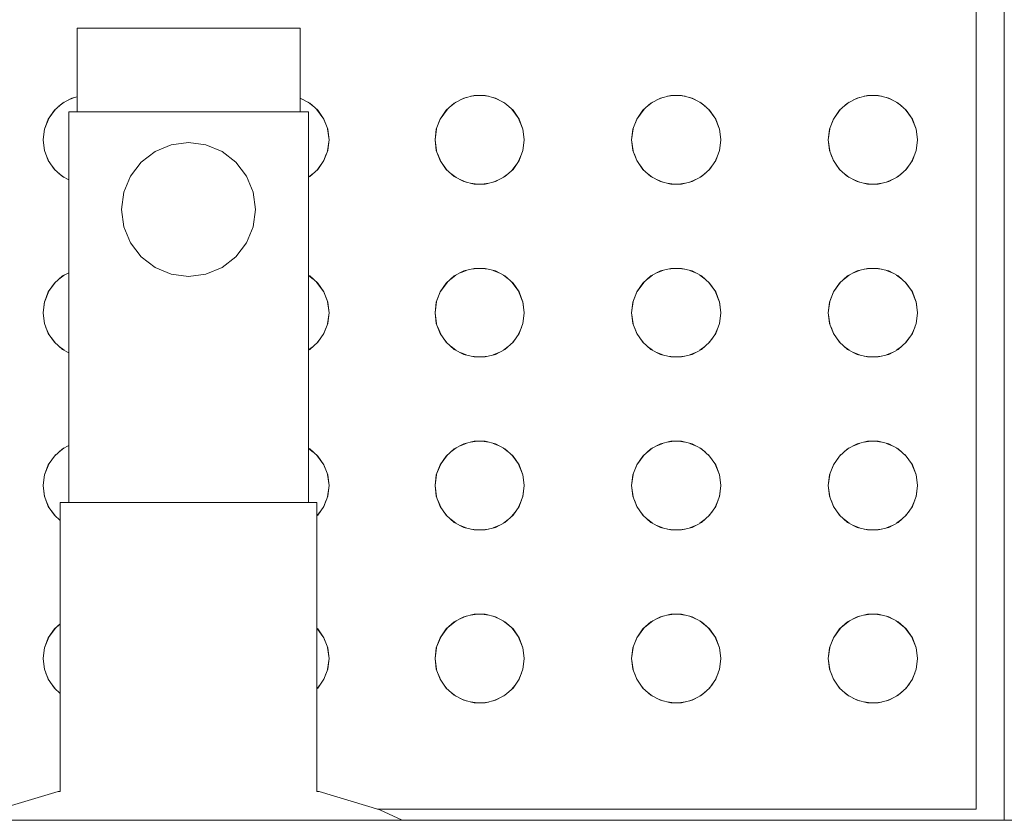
# Model space of a CAD drawing. Header units: millimetres. Extents: x 321 to 585, y -277 to 9.
# Tile 528 of 656: x 343.575 to 343.928, y -134.146 to -133.859. Entities that reach past the tile are written whole.
import ezdxf

# ---------------------------------------------------------------- set-up
doc = ezdxf.new("R2010")
doc.units = ezdxf.units.MM
doc.header["$MEASUREMENT"] = 0
doc.layers.add('IFC-Elemento construtivo genérico-Contorno', color=253, linetype='Continuous', lineweight=5)

msp = doc.modelspace()

# ---------------------------------------------------------------- linework, layer by layer
at = {"layer": 'IFC-Elemento construtivo genérico-Contorno', "lineweight": 5}
for p, q in [((343.92804, -134.14556), (343.92804, -133.65156)), ((343.91804, -134.14156), (343.91804, -133.66156)), ((343.59566, -133.86156), (343.59703, -133.86156)), ((343.59566, -133.89156), (343.59566, -133.86156)), ((343.59703, -133.86156), (343.60102, -133.86156)), ((343.60102, -133.86156), (343.60738, -133.86156)), ((343.60738, -133.86156), (343.61566, -133.86156)), ((343.61566, -133.86156), (343.62531, -133.86156)), ((343.62531, -133.86156), (343.63566, -133.86156)), ((343.63566, -133.86156), (343.64602, -133.86156)), ((343.64602, -133.86156), (343.65566, -133.86156)), ((343.65566, -133.86156), (343.66395, -133.86156)), ((343.66395, -133.86156), (343.67031, -133.86156)), ((343.67031, -133.86156), (343.6743, -133.86156)), ((343.6743, -133.86156), (343.67566, -133.86156)), ((343.67566, -133.89156), (343.67566, -133.86156)), ((343.59042, -133.8884), (343.59384, -133.8866)), ((343.59257, -133.88726), (343.5947, -133.88638)), ((343.59384, -133.8866), (343.59566, -133.88615)), ((343.67566, -133.88659), (343.67909, -133.8884)), ((343.67566, -133.88674), (343.67694, -133.88726)), ((343.73092, -133.8884), (343.73433, -133.8866)), ((343.73306, -133.88726), (343.73519, -133.88638)), ((343.73433, -133.8866), (343.73808, -133.88568)), ((343.73686, -133.88598), (343.73912, -133.88568)), ((343.73808, -133.88568), (343.74193, -133.88568)), ((343.74089, -133.88568), (343.74315, -133.88597)), ((343.74193, -133.88568), (343.74568, -133.8866)), ((343.74482, -133.88639), (343.74694, -133.88726)), ((343.74568, -133.8866), (343.74909, -133.8884)), ((343.80141, -133.8884), (343.80482, -133.8866)), ((343.80356, -133.88726), (343.80569, -133.88638)), ((343.80482, -133.8866), (343.80857, -133.88568)), ((343.80735, -133.88598), (343.80961, -133.88568)), ((343.80857, -133.88568), (343.81243, -133.88568)), ((343.81138, -133.88568), (343.81364, -133.88598)), ((343.81243, -133.88568), (343.81617, -133.8866)), ((343.81531, -133.88638), (343.81744, -133.88726)), ((343.81617, -133.8866), (343.81959, -133.8884)), ((343.8719, -133.8884), (343.87532, -133.8866)), ((343.87405, -133.88726), (343.87618, -133.88638)), ((343.87532, -133.8866), (343.87906, -133.88568)), ((343.87784, -133.88598), (343.8801, -133.88568)), ((343.87906, -133.88568), (343.88292, -133.88568)), ((343.88188, -133.88568), (343.88413, -133.88597)), ((343.88292, -133.88568), (343.88666, -133.8866)), ((343.88581, -133.88639), (343.88793, -133.88726)), ((343.88666, -133.8866), (343.89008, -133.8884)), ((343.58754, -133.89095), (343.59042, -133.8884)), ((343.58919, -133.88949), (343.59102, -133.88808)), ((343.6785, -133.88808), (343.68033, -133.88949)), ((343.67909, -133.8884), (343.68198, -133.89095)), ((343.72803, -133.89095), (343.73092, -133.8884)), ((343.72969, -133.88948), (343.73151, -133.88808)), ((343.7485, -133.88808), (343.75033, -133.88949)), ((343.74909, -133.8884), (343.75198, -133.89095)), ((343.79852, -133.89095), (343.80141, -133.8884)), ((343.80017, -133.88949), (343.802, -133.88808)), ((343.81899, -133.88808), (343.82082, -133.88949)), ((343.81959, -133.8884), (343.82247, -133.89095)), ((343.86901, -133.89095), (343.8719, -133.8884)), ((343.87067, -133.88948), (343.8725, -133.88808)), ((343.88949, -133.88808), (343.89132, -133.88949)), ((343.89008, -133.8884), (343.89297, -133.89095)), ((343.58398, -133.89773), (343.58553, -133.89388)), ((343.58535, -133.89413), (343.58796, -133.89058)), ((343.58535, -133.89413), (343.58754, -133.89095)), ((343.59266, -133.89156), (343.59413, -133.89156)), ((343.59266, -134.03156), (343.59266, -133.89156)), ((343.59413, -133.89156), (343.59842, -133.89156)), ((343.59703, -133.89156), (343.60102, -133.89156)), ((343.59842, -133.89156), (343.60526, -133.89156)), ((343.60102, -133.89156), (343.60738, -133.89156)), ((343.60526, -133.89156), (343.61416, -133.89156)), ((343.60738, -133.89156), (343.61566, -133.89156)), ((343.61416, -133.89156), (343.62453, -133.89156)), ((343.61566, -133.89156), (343.62531, -133.89156)), ((343.62453, -133.89156), (343.63566, -133.89156)), ((343.63566, -133.89156), (343.64679, -133.89156)), ((343.64602, -133.89156), (343.65566, -133.89156)), ((343.64679, -133.89156), (343.65716, -133.89156)), ((343.65566, -133.89156), (343.66395, -133.89156)), ((343.65716, -133.89156), (343.66607, -133.89156)), ((343.66395, -133.89156), (343.67031, -133.89156)), ((343.66607, -133.89156), (343.6729, -133.89156)), ((343.67031, -133.89156), (343.6743, -133.89156)), ((343.6729, -133.89156), (343.6772, -133.89156)), ((343.6772, -133.89156), (343.67866, -133.89156)), ((343.67866, -134.03156), (343.67866, -133.89156)), ((343.68156, -133.89058), (343.68417, -133.89413)), ((343.68198, -133.89095), (343.68417, -133.89413)), ((343.68399, -133.89388), (343.68554, -133.89773)), ((343.72447, -133.89773), (343.72602, -133.89387)), ((343.72584, -133.89413), (343.72845, -133.89058)), ((343.72584, -133.89413), (343.72803, -133.89095)), ((343.75156, -133.89058), (343.75417, -133.89413)), ((343.75198, -133.89095), (343.75417, -133.89413)), ((343.75399, -133.89388), (343.75554, -133.89773)), ((343.79496, -133.89773), (343.79651, -133.89388)), ((343.79633, -133.89413), (343.79894, -133.89058)), ((343.79633, -133.89413), (343.79852, -133.89095)), ((343.82206, -133.89058), (343.82467, -133.89413)), ((343.82247, -133.89095), (343.82467, -133.89413)), ((343.82448, -133.89387), (343.82603, -133.89773)), ((343.86545, -133.89773), (343.86701, -133.89387)), ((343.86682, -133.89413), (343.86943, -133.89058)), ((343.86682, -133.89413), (343.86901, -133.89095)), ((343.89255, -133.89058), (343.89516, -133.89413)), ((343.89297, -133.89095), (343.89516, -133.89413)), ((343.89498, -133.89388), (343.89653, -133.89773)), ((343.58398, -133.89773), (343.58535, -133.89413)), ((343.68417, -133.89413), (343.68554, -133.89773)), ((343.72447, -133.89773), (343.72584, -133.89413)), ((343.75417, -133.89413), (343.75554, -133.89773)), ((343.79496, -133.89773), (343.79633, -133.89413)), ((343.82467, -133.89413), (343.82603, -133.89773)), ((343.86545, -133.89773), (343.86682, -133.89413)), ((343.89516, -133.89413), (343.89653, -133.89773)), ((343.58351, -133.90156), (343.58404, -133.89758)), ((343.58351, -133.90156), (343.58398, -133.89773)), ((343.68548, -133.89758), (343.68601, -133.90156)), ((343.68554, -133.89773), (343.68601, -133.90156)), ((343.72401, -133.90156), (343.72453, -133.89758)), ((343.72401, -133.90156), (343.72447, -133.89773)), ((343.75548, -133.89758), (343.75601, -133.90156)), ((343.75554, -133.89773), (343.75601, -133.90156)), ((343.7945, -133.90156), (343.79502, -133.89758)), ((343.7945, -133.90156), (343.79496, -133.89773)), ((343.82597, -133.89758), (343.8265, -133.90156)), ((343.82603, -133.89773), (343.8265, -133.90156)), ((343.86499, -133.90156), (343.86551, -133.89758)), ((343.86499, -133.90156), (343.86545, -133.89773)), ((343.89647, -133.89758), (343.89699, -133.90156)), ((343.89653, -133.89773), (343.89699, -133.90156)), ((343.58351, -133.90156), (343.58404, -133.90554)), ((343.58351, -133.90156), (343.58398, -133.90539)), ((343.62366, -133.90578), (343.62945, -133.90338)), ((343.62945, -133.90338), (343.63566, -133.90257)), ((343.63566, -133.90257), (343.64188, -133.90338)), ((343.64188, -133.90338), (343.64766, -133.90578)), ((343.68548, -133.90554), (343.68601, -133.90156)), ((343.68554, -133.90539), (343.68601, -133.90156)), ((343.72401, -133.90156), (343.72453, -133.90554)), ((343.72401, -133.90156), (343.72447, -133.90539)), ((343.75548, -133.90554), (343.75601, -133.90156)), ((343.75554, -133.90539), (343.75601, -133.90156)), ((343.7945, -133.90156), (343.79502, -133.90554)), ((343.7945, -133.90156), (343.79496, -133.90539)), ((343.82597, -133.90554), (343.8265, -133.90156)), ((343.82603, -133.90539), (343.8265, -133.90156)), ((343.86499, -133.90156), (343.86552, -133.90554)), ((343.86499, -133.90156), (343.86545, -133.90539)), ((343.89647, -133.90554), (343.89699, -133.90156)), ((343.89653, -133.90539), (343.89699, -133.90156)), ((343.58398, -133.90539), (343.58535, -133.909)), ((343.5845, -133.90676), (343.58555, -133.90929)), ((343.61869, -133.90959), (343.62366, -133.90578)), ((343.64766, -133.90578), (343.65263, -133.90959)), ((343.68397, -133.90928), (343.68502, -133.90676)), ((343.68417, -133.909), (343.68554, -133.90539)), ((343.72447, -133.90539), (343.72584, -133.909)), ((343.72498, -133.90674), (343.72604, -133.90929)), ((343.75397, -133.90928), (343.75502, -133.90676)), ((343.75417, -133.909), (343.75554, -133.90539)), ((343.79496, -133.90539), (343.79633, -133.909)), ((343.79548, -133.90676), (343.79653, -133.90929)), ((343.82446, -133.90929), (343.82552, -133.90674)), ((343.82467, -133.909), (343.82603, -133.90539)), ((343.86545, -133.90539), (343.86682, -133.909)), ((343.86597, -133.90674), (343.86703, -133.90929)), ((343.89496, -133.90928), (343.896, -133.90676)), ((343.89516, -133.909), (343.89653, -133.90539)), ((343.58535, -133.909), (343.58754, -133.91217)), ((343.5864, -133.91053), (343.58793, -133.91252)), ((343.61488, -133.91456), (343.61869, -133.90959)), ((343.65263, -133.90959), (343.65645, -133.91456)), ((343.68159, -133.91252), (343.68312, -133.91053)), ((343.68198, -133.91217), (343.68417, -133.909)), ((343.72584, -133.909), (343.72803, -133.91217)), ((343.72689, -133.91052), (343.72841, -133.91252)), ((343.75159, -133.91252), (343.75312, -133.91053)), ((343.75198, -133.91217), (343.75417, -133.909)), ((343.79633, -133.909), (343.79852, -133.91217)), ((343.79739, -133.91053), (343.79891, -133.91252)), ((343.82209, -133.91252), (343.82362, -133.91052)), ((343.82247, -133.91217), (343.82467, -133.909)), ((343.86682, -133.909), (343.86901, -133.91217)), ((343.86787, -133.91052), (343.8694, -133.91252)), ((343.89258, -133.91252), (343.8941, -133.91053)), ((343.89297, -133.91217), (343.89516, -133.909)), ((343.58754, -133.91217), (343.59042, -133.91473)), ((343.58916, -133.91361), (343.59105, -133.91506)), ((343.59042, -133.91473), (343.59266, -133.91591)), ((343.61248, -133.92035), (343.61488, -133.91456)), ((343.65645, -133.91456), (343.65885, -133.92035)), ((343.67866, -133.91491), (343.68036, -133.91361)), ((343.67866, -133.91496), (343.67909, -133.91473)), ((343.67909, -133.91473), (343.68198, -133.91217)), ((343.72803, -133.91217), (343.73092, -133.91473)), ((343.72967, -133.91362), (343.73154, -133.91506)), ((343.73092, -133.91473), (343.73433, -133.91652)), ((343.74568, -133.91652), (343.74909, -133.91473)), ((343.74847, -133.91506), (343.75036, -133.91361)), ((343.74909, -133.91473), (343.75198, -133.91217)), ((343.79852, -133.91217), (343.80141, -133.91473)), ((343.80015, -133.91361), (343.80203, -133.91506)), ((343.80141, -133.91473), (343.80482, -133.91652)), ((343.81617, -133.91652), (343.81959, -133.91473)), ((343.81897, -133.91506), (343.82084, -133.91362)), ((343.81959, -133.91473), (343.82247, -133.91217)), ((343.86901, -133.91217), (343.8719, -133.91473)), ((343.87065, -133.91362), (343.87252, -133.91506)), ((343.8719, -133.91473), (343.87532, -133.91652)), ((343.88666, -133.91652), (343.89008, -133.91473)), ((343.88946, -133.91506), (343.89134, -133.91361)), ((343.89008, -133.91473), (343.89297, -133.91217)), ((343.59257, -133.91586), (343.59266, -133.9159)), ((343.73305, -133.91585), (343.73516, -133.91673)), ((343.73433, -133.91652), (343.73808, -133.91745)), ((343.73689, -133.91716), (343.73912, -133.91745)), ((343.73808, -133.91745), (343.74193, -133.91745)), ((343.74089, -133.91745), (343.74312, -133.91716)), ((343.74193, -133.91745), (343.74568, -133.91652)), ((343.74486, -133.91673), (343.74695, -133.91586)), ((343.80355, -133.91586), (343.80565, -133.91673)), ((343.80482, -133.91652), (343.80857, -133.91745)), ((343.80738, -133.91716), (343.80961, -133.91745)), ((343.80857, -133.91745), (343.81243, -133.91745)), ((343.81138, -133.91745), (343.81362, -133.91716)), ((343.81243, -133.91745), (343.81617, -133.91652)), ((343.81535, -133.91673), (343.81745, -133.91586)), ((343.87404, -133.91585), (343.87614, -133.91673)), ((343.87532, -133.91652), (343.87906, -133.91745)), ((343.87787, -133.91716), (343.8801, -133.91745)), ((343.87906, -133.91745), (343.88292, -133.91745)), ((343.88188, -133.91745), (343.8841, -133.91716)), ((343.88292, -133.91745), (343.88666, -133.91652)), ((343.88584, -133.91673), (343.88793, -133.91586)), ((343.61166, -133.92656), (343.61248, -133.92035)), ((343.65885, -133.92035), (343.65966, -133.92656)), ((343.61166, -133.92656), (343.61248, -133.93277)), ((343.65885, -133.93277), (343.65966, -133.92656)), ((343.61248, -133.93277), (343.61488, -133.93856)), ((343.65645, -133.93856), (343.65885, -133.93277)), ((343.61488, -133.93856), (343.61869, -133.94353)), ((343.65263, -133.94353), (343.65645, -133.93856)), ((343.61869, -133.94353), (343.62366, -133.94735)), ((343.64766, -133.94735), (343.65263, -133.94353)), ((343.58919, -133.95149), (343.59102, -133.95008)), ((343.59042, -133.9504), (343.59266, -133.94922)), ((343.5926, -133.94925), (343.59266, -133.94923)), ((343.62366, -133.94735), (343.62945, -133.94974)), ((343.62945, -133.94974), (343.63566, -133.95056)), ((343.63566, -133.95056), (343.64188, -133.94974)), ((343.64188, -133.94974), (343.64766, -133.94735)), ((343.67866, -133.95017), (343.67909, -133.9504)), ((343.67866, -133.95021), (343.68033, -133.95149)), ((343.72969, -133.95148), (343.73151, -133.95008)), ((343.73092, -133.9504), (343.73433, -133.9486)), ((343.73309, -133.94925), (343.73515, -133.94841)), ((343.73433, -133.9486), (343.73808, -133.94768)), ((343.73692, -133.94797), (343.7391, -133.94768)), ((343.73808, -133.94768), (343.74193, -133.94768)), ((343.74091, -133.94768), (343.74308, -133.94797)), ((343.74193, -133.94768), (343.74568, -133.9486)), ((343.74487, -133.94841), (343.74692, -133.94925)), ((343.74568, -133.9486), (343.74909, -133.9504)), ((343.7485, -133.95008), (343.75033, -133.95149)), ((343.80017, -133.95149), (343.802, -133.95008)), ((343.80141, -133.9504), (343.80482, -133.9486)), ((343.80358, -133.94925), (343.80564, -133.94841)), ((343.80482, -133.9486), (343.80857, -133.94768)), ((343.80742, -133.94797), (343.80959, -133.94768)), ((343.80857, -133.94768), (343.81243, -133.94768)), ((343.8114, -133.94768), (343.81358, -133.94797)), ((343.81243, -133.94768), (343.81617, -133.9486)), ((343.81536, -133.94841), (343.81741, -133.94925)), ((343.81617, -133.9486), (343.81959, -133.9504)), ((343.81899, -133.95008), (343.82082, -133.95149)), ((343.87067, -133.95148), (343.8725, -133.95008)), ((343.8719, -133.9504), (343.87532, -133.9486)), ((343.87407, -133.94925), (343.87613, -133.94841)), ((343.87532, -133.9486), (343.87906, -133.94768)), ((343.87791, -133.94797), (343.88009, -133.94768)), ((343.87906, -133.94768), (343.88292, -133.94768)), ((343.88189, -133.94768), (343.88407, -133.94797)), ((343.88292, -133.94768), (343.88666, -133.9486)), ((343.88585, -133.94841), (343.8879, -133.94925)), ((343.88666, -133.9486), (343.89008, -133.9504)), ((343.88949, -133.95008), (343.89132, -133.95149)), ((343.58535, -133.95613), (343.58796, -133.95258)), ((343.58535, -133.95613), (343.58754, -133.95296)), ((343.58754, -133.95296), (343.59042, -133.9504)), ((343.67909, -133.9504), (343.68198, -133.95296)), ((343.68156, -133.95258), (343.68417, -133.95613)), ((343.68198, -133.95296), (343.68417, -133.95613)), ((343.72584, -133.95613), (343.72845, -133.95258)), ((343.72584, -133.95613), (343.72803, -133.95296)), ((343.72803, -133.95296), (343.73092, -133.9504)), ((343.74909, -133.9504), (343.75198, -133.95296)), ((343.75156, -133.95258), (343.75417, -133.95613)), ((343.75198, -133.95296), (343.75417, -133.95613)), ((343.79633, -133.95613), (343.79894, -133.95258)), ((343.79633, -133.95613), (343.79852, -133.95296)), ((343.79852, -133.95296), (343.80141, -133.9504)), ((343.81959, -133.9504), (343.82247, -133.95296)), ((343.82206, -133.95258), (343.82467, -133.95613)), ((343.82247, -133.95296), (343.82467, -133.95613)), ((343.86682, -133.95613), (343.86943, -133.95258)), ((343.86682, -133.95613), (343.86901, -133.95296)), ((343.86901, -133.95296), (343.8719, -133.9504)), ((343.89008, -133.9504), (343.89297, -133.95296)), ((343.89255, -133.95258), (343.89516, -133.95613)), ((343.89297, -133.95296), (343.89516, -133.95613)), ((343.58398, -133.95973), (343.58553, -133.95589)), ((343.58398, -133.95973), (343.58535, -133.95613)), ((343.68399, -133.95589), (343.68554, -133.95973)), ((343.68417, -133.95613), (343.68554, -133.95973)), ((343.72447, -133.95973), (343.72602, -133.95588)), ((343.72447, -133.95973), (343.72584, -133.95613)), ((343.75399, -133.95589), (343.75554, -133.95973)), ((343.75417, -133.95613), (343.75554, -133.95973)), ((343.79496, -133.95973), (343.79651, -133.95589)), ((343.79496, -133.95973), (343.79633, -133.95613)), ((343.82448, -133.95588), (343.82603, -133.95973)), ((343.82467, -133.95613), (343.82603, -133.95973)), ((343.86545, -133.95973), (343.86701, -133.95588)), ((343.86545, -133.95973), (343.86682, -133.95613)), ((343.89498, -133.95589), (343.89653, -133.95973)), ((343.89516, -133.95613), (343.89653, -133.95973)), ((343.58351, -133.96356), (343.58404, -133.95959)), ((343.58351, -133.96356), (343.58398, -133.95973)), ((343.68548, -133.95959), (343.68601, -133.96356)), ((343.68554, -133.95973), (343.68601, -133.96356)), ((343.72401, -133.96356), (343.72453, -133.95959)), ((343.72401, -133.96356), (343.72447, -133.95973)), ((343.75548, -133.95959), (343.75601, -133.96356)), ((343.75554, -133.95973), (343.75601, -133.96356)), ((343.7945, -133.96356), (343.79502, -133.95959)), ((343.7945, -133.96356), (343.79496, -133.95973)), ((343.82597, -133.95959), (343.8265, -133.96356)), ((343.82603, -133.95973), (343.8265, -133.96356)), ((343.86499, -133.96356), (343.86551, -133.95959)), ((343.86499, -133.96356), (343.86545, -133.95973)), ((343.89647, -133.95959), (343.89699, -133.96356)), ((343.89653, -133.95973), (343.89699, -133.96356)), ((343.58351, -133.96356), (343.58404, -133.96755)), ((343.58351, -133.96356), (343.58398, -133.96739)), ((343.68548, -133.96755), (343.68601, -133.96356)), ((343.68554, -133.96739), (343.68601, -133.96356)), ((343.72401, -133.96356), (343.72453, -133.96755)), ((343.72401, -133.96356), (343.72447, -133.96739)), ((343.75548, -133.96755), (343.75601, -133.96356)), ((343.75554, -133.96739), (343.75601, -133.96356)), ((343.7945, -133.96356), (343.79502, -133.96755)), ((343.7945, -133.96356), (343.79496, -133.96739)), ((343.82597, -133.96755), (343.8265, -133.96356)), ((343.82603, -133.96739), (343.8265, -133.96356)), ((343.86499, -133.96356), (343.86552, -133.96755)), ((343.86499, -133.96356), (343.86545, -133.96739)), ((343.89647, -133.96755), (343.89699, -133.96356)), ((343.89653, -133.96739), (343.89699, -133.96356)), ((343.58398, -133.96739), (343.58535, -133.97099)), ((343.68417, -133.97099), (343.68554, -133.96739)), ((343.72447, -133.96739), (343.72584, -133.97099)), ((343.75417, -133.97099), (343.75554, -133.96739)), ((343.79496, -133.96739), (343.79633, -133.97099)), ((343.82467, -133.97099), (343.82603, -133.96739)), ((343.86545, -133.96739), (343.86682, -133.97099)), ((343.89516, -133.97099), (343.89653, -133.96739)), ((343.58452, -133.96881), (343.58553, -133.97127)), ((343.58535, -133.97099), (343.58754, -133.97417)), ((343.68198, -133.97417), (343.68417, -133.97099)), ((343.68398, -133.97127), (343.685, -133.96881)), ((343.725, -133.96879), (343.72603, -133.97128)), ((343.72584, -133.97099), (343.72803, -133.97417)), ((343.75198, -133.97417), (343.75417, -133.97099)), ((343.75398, -133.97127), (343.755, -133.96881)), ((343.7955, -133.96881), (343.79652, -133.97127)), ((343.79633, -133.97099), (343.79852, -133.97417)), ((343.82247, -133.97417), (343.82467, -133.97099)), ((343.82447, -133.97128), (343.8255, -133.96879)), ((343.86598, -133.96879), (343.86702, -133.97128)), ((343.86682, -133.97099), (343.86901, -133.97417)), ((343.89297, -133.97417), (343.89516, -133.97099)), ((343.89497, -133.97127), (343.89599, -133.96881)), ((343.58647, -133.97262), (343.5879, -133.97449)), ((343.58754, -133.97417), (343.59042, -133.97673)), ((343.67909, -133.97673), (343.68198, -133.97417)), ((343.68162, -133.97449), (343.68305, -133.97262)), ((343.72696, -133.97261), (343.72839, -133.97449)), ((343.72803, -133.97417), (343.73092, -133.97673)), ((343.74909, -133.97673), (343.75198, -133.97417)), ((343.75162, -133.97449), (343.75305, -133.97262)), ((343.79745, -133.97262), (343.79889, -133.97449)), ((343.79852, -133.97417), (343.80141, -133.97673)), ((343.81959, -133.97673), (343.82247, -133.97417)), ((343.82211, -133.97449), (343.82355, -133.97261)), ((343.86794, -133.97261), (343.86938, -133.97449)), ((343.86901, -133.97417), (343.8719, -133.97673)), ((343.89008, -133.97673), (343.89297, -133.97417)), ((343.8926, -133.97449), (343.89403, -133.97262)), ((343.58924, -133.97568), (343.59101, -133.97704)), ((343.59042, -133.97673), (343.59266, -133.97791)), ((343.5926, -133.97787), (343.59266, -133.9779)), ((343.67866, -133.97691), (343.68028, -133.97568)), ((343.67866, -133.97695), (343.67909, -133.97673)), ((343.72975, -133.97569), (343.7315, -133.97704)), ((343.73092, -133.97673), (343.73433, -133.97852)), ((343.73309, -133.97787), (343.73515, -133.97872)), ((343.73433, -133.97852), (343.73808, -133.97944)), ((343.74193, -133.97944), (343.74568, -133.97852)), ((343.74487, -133.97872), (343.74692, -133.97787)), ((343.74568, -133.97852), (343.74909, -133.97673)), ((343.74851, -133.97704), (343.75028, -133.97568)), ((343.80023, -133.97568), (343.802, -133.97704)), ((343.80141, -133.97673), (343.80482, -133.97852)), ((343.80358, -133.97787), (343.80564, -133.97872)), ((343.80482, -133.97852), (343.80857, -133.97944)), ((343.81243, -133.97944), (343.81617, -133.97852)), ((343.81536, -133.97872), (343.81741, -133.97787)), ((343.81617, -133.97852), (343.81959, -133.97673)), ((343.819, -133.97704), (343.82076, -133.97568)), ((343.87073, -133.97569), (343.87249, -133.97704)), ((343.8719, -133.97673), (343.87532, -133.97852)), ((343.87407, -133.97787), (343.87613, -133.97872)), ((343.87532, -133.97852), (343.87906, -133.97944)), ((343.88292, -133.97944), (343.88666, -133.97852)), ((343.88585, -133.97872), (343.8879, -133.97787)), ((343.88666, -133.97852), (343.89008, -133.97673)), ((343.88949, -133.97704), (343.89126, -133.97568)), ((343.73692, -133.97916), (343.7391, -133.97944)), ((343.73808, -133.97944), (343.74193, -133.97944)), ((343.74091, -133.97944), (343.74308, -133.97916)), ((343.80742, -133.97916), (343.80959, -133.97944)), ((343.80857, -133.97944), (343.81243, -133.97944)), ((343.8114, -133.97944), (343.81358, -133.97916)), ((343.87791, -133.97916), (343.88009, -133.97944)), ((343.87906, -133.97944), (343.88292, -133.97944)), ((343.88189, -133.97944), (343.88407, -133.97916)), ((343.73433, -134.0106), (343.73808, -134.00967)), ((343.73689, -134.00997), (343.73912, -134.00967)), ((343.73808, -134.00967), (343.74193, -134.00967)), ((343.74089, -134.00967), (343.74312, -134.00997)), ((343.74193, -134.00967), (343.74568, -134.0106)), ((343.80482, -134.0106), (343.80857, -134.00967)), ((343.80738, -134.00997), (343.80961, -134.00967)), ((343.80857, -134.00967), (343.81243, -134.00967)), ((343.81138, -134.00967), (343.81362, -134.00997)), ((343.81243, -134.00967), (343.81617, -134.0106)), ((343.87532, -134.0106), (343.87906, -134.00967)), ((343.87787, -134.00997), (343.8801, -134.00967)), ((343.87906, -134.00967), (343.88292, -134.00967)), ((343.88188, -134.00967), (343.8841, -134.00997)), ((343.88292, -134.00967), (343.88666, -134.0106)), ((343.58754, -134.01495), (343.59042, -134.01239)), ((343.58916, -134.01351), (343.59105, -134.01207)), ((343.59042, -134.01239), (343.59266, -134.01122)), ((343.59257, -134.01127), (343.59266, -134.01123)), ((343.67866, -134.01216), (343.67909, -134.01239)), ((343.67866, -134.01221), (343.68036, -134.01351)), ((343.67909, -134.01239), (343.68198, -134.01495)), ((343.72803, -134.01495), (343.73092, -134.01239)), ((343.72967, -134.0135), (343.73154, -134.01207)), ((343.73092, -134.01239), (343.73433, -134.0106)), ((343.73305, -134.01128), (343.73516, -134.0104)), ((343.74486, -134.0104), (343.74695, -134.01127)), ((343.74568, -134.0106), (343.74909, -134.01239)), ((343.74847, -134.01207), (343.75036, -134.01351)), ((343.74909, -134.01239), (343.75198, -134.01495)), ((343.79852, -134.01495), (343.80141, -134.01239)), ((343.80015, -134.01351), (343.80203, -134.01207)), ((343.80141, -134.01239), (343.80482, -134.0106)), ((343.80355, -134.01127), (343.80565, -134.0104)), ((343.81535, -134.0104), (343.81745, -134.01127)), ((343.81617, -134.0106), (343.81959, -134.01239)), ((343.81897, -134.01207), (343.82084, -134.0135)), ((343.81959, -134.01239), (343.82247, -134.01495)), ((343.86901, -134.01495), (343.8719, -134.01239)), ((343.87065, -134.0135), (343.87252, -134.01207)), ((343.8719, -134.01239), (343.87532, -134.0106)), ((343.87404, -134.01128), (343.87614, -134.0104)), ((343.88584, -134.0104), (343.88793, -134.01127)), ((343.88666, -134.0106), (343.89008, -134.01239)), ((343.88946, -134.01207), (343.89134, -134.01351)), ((343.89008, -134.01239), (343.89297, -134.01495)), ((343.58535, -134.01812), (343.58796, -134.01458)), ((343.58535, -134.01812), (343.58754, -134.01495)), ((343.68156, -134.01458), (343.68417, -134.01812)), ((343.68198, -134.01495), (343.68417, -134.01812)), ((343.72584, -134.01812), (343.72845, -134.01458)), ((343.72584, -134.01812), (343.72803, -134.01495)), ((343.75156, -134.01458), (343.75417, -134.01812)), ((343.75198, -134.01495), (343.75417, -134.01812)), ((343.79633, -134.01812), (343.79894, -134.01458)), ((343.79633, -134.01812), (343.79852, -134.01495)), ((343.82206, -134.01458), (343.82467, -134.01812)), ((343.82247, -134.01495), (343.82467, -134.01812)), ((343.86682, -134.01812), (343.86943, -134.01458)), ((343.86682, -134.01812), (343.86901, -134.01495)), ((343.89255, -134.01458), (343.89516, -134.01812)), ((343.89297, -134.01495), (343.89516, -134.01812)), ((343.58398, -134.02174), (343.58554, -134.01787)), ((343.58398, -134.02174), (343.58535, -134.01812)), ((343.68398, -134.01787), (343.68554, -134.02174)), ((343.68417, -134.01812), (343.68554, -134.02174)), ((343.72447, -134.02174), (343.72603, -134.01786)), ((343.72447, -134.02174), (343.72584, -134.01812)), ((343.75398, -134.01787), (343.75554, -134.02174)), ((343.75417, -134.01812), (343.75554, -134.02174)), ((343.79496, -134.02174), (343.79652, -134.01787)), ((343.79496, -134.02174), (343.79633, -134.01812)), ((343.82447, -134.01786), (343.82603, -134.02174)), ((343.82467, -134.01812), (343.82603, -134.02174)), ((343.86545, -134.02174), (343.86702, -134.01786)), ((343.86545, -134.02174), (343.86682, -134.01812)), ((343.89497, -134.01787), (343.89653, -134.02174)), ((343.89516, -134.01812), (343.89653, -134.02174)), ((343.58351, -134.02556), (343.58404, -134.02159)), ((343.58351, -134.02556), (343.58398, -134.02174)), ((343.68548, -134.02159), (343.68601, -134.02556)), ((343.68554, -134.02174), (343.68601, -134.02556)), ((343.72401, -134.02556), (343.72453, -134.02159)), ((343.72401, -134.02556), (343.72447, -134.02174)), ((343.75548, -134.02159), (343.75601, -134.02556)), ((343.75554, -134.02174), (343.75601, -134.02556)), ((343.7945, -134.02556), (343.79502, -134.02159)), ((343.7945, -134.02556), (343.79496, -134.02174)), ((343.82597, -134.02159), (343.8265, -134.02556)), ((343.82603, -134.02174), (343.8265, -134.02556)), ((343.86499, -134.02556), (343.86551, -134.02159)), ((343.86499, -134.02556), (343.86545, -134.02174)), ((343.89647, -134.02159), (343.89699, -134.02556)), ((343.89653, -134.02174), (343.89699, -134.02556)), ((343.58351, -134.02556), (343.58404, -134.02955)), ((343.58351, -134.02556), (343.58398, -134.02939)), ((343.68548, -134.02955), (343.68601, -134.02556)), ((343.68554, -134.02939), (343.68601, -134.02556)), ((343.72401, -134.02556), (343.72453, -134.02955)), ((343.72401, -134.02556), (343.72447, -134.02939)), ((343.75548, -134.02955), (343.75601, -134.02556)), ((343.75554, -134.02939), (343.75601, -134.02556)), ((343.7945, -134.02556), (343.79502, -134.02955)), ((343.7945, -134.02556), (343.79496, -134.02939)), ((343.82597, -134.02955), (343.8265, -134.02556)), ((343.82603, -134.02939), (343.8265, -134.02556)), ((343.86499, -134.02556), (343.86552, -134.02955)), ((343.86499, -134.02556), (343.86545, -134.02939)), ((343.89647, -134.02955), (343.89699, -134.02556)), ((343.89653, -134.02939), (343.89699, -134.02556)), ((343.58398, -134.02939), (343.58535, -134.03299)), ((343.58452, -134.03081), (343.58553, -134.03327)), ((343.68398, -134.03327), (343.685, -134.03081)), ((343.68417, -134.03299), (343.68554, -134.02939)), ((343.72447, -134.02939), (343.72584, -134.03299)), ((343.725, -134.03079), (343.72603, -134.03328)), ((343.75398, -134.03327), (343.755, -134.03081)), ((343.75417, -134.03299), (343.75554, -134.02939)), ((343.79496, -134.02939), (343.79633, -134.03299)), ((343.7955, -134.03081), (343.79652, -134.03327)), ((343.82447, -134.03328), (343.8255, -134.03079)), ((343.82467, -134.03299), (343.82603, -134.02939)), ((343.86545, -134.02939), (343.86682, -134.03299)), ((343.86598, -134.03079), (343.86702, -134.03328)), ((343.89497, -134.03327), (343.89599, -134.03081)), ((343.89516, -134.03299), (343.89653, -134.02939)), ((343.58535, -134.03299), (343.58754, -134.03617)), ((343.58645, -134.03459), (343.58792, -134.03651)), ((343.58966, -134.03156), (343.59123, -134.03156)), ((343.58966, -134.13518), (343.58966, -134.03156)), ((343.59123, -134.03156), (343.59583, -134.03156)), ((343.59583, -134.03156), (343.60314, -134.03156)), ((343.60314, -134.03156), (343.61266, -134.03156)), ((343.61266, -134.03156), (343.62376, -134.03156)), ((343.62376, -134.03156), (343.63566, -134.03156)), ((343.63566, -134.03156), (343.64757, -134.03156)), ((343.64757, -134.03156), (343.65866, -134.03156)), ((343.65866, -134.03156), (343.66819, -134.03156)), ((343.66819, -134.03156), (343.6755, -134.03156)), ((343.6755, -134.03156), (343.6801, -134.03156)), ((343.6801, -134.03156), (343.68166, -134.03156)), ((343.68166, -134.13518), (343.68166, -134.03156)), ((343.68166, -134.03642), (343.68307, -134.03459)), ((343.68198, -134.03617), (343.68417, -134.03299)), ((343.72584, -134.03299), (343.72803, -134.03617)), ((343.72694, -134.03459), (343.72841, -134.03651)), ((343.75159, -134.03651), (343.75307, -134.03459)), ((343.75198, -134.03617), (343.75417, -134.03299)), ((343.79633, -134.03299), (343.79852, -134.03617)), ((343.79743, -134.03459), (343.79891, -134.03651)), ((343.82209, -134.03651), (343.82357, -134.03459)), ((343.82247, -134.03617), (343.82467, -134.03299)), ((343.86682, -134.03299), (343.86901, -134.03617)), ((343.86792, -134.03459), (343.86939, -134.03651)), ((343.89258, -134.03651), (343.89406, -134.03459)), ((343.89297, -134.03617), (343.89516, -134.03299)), ((343.58754, -134.03617), (343.58966, -134.03805)), ((343.58919, -134.03763), (343.58966, -134.03799)), ((343.68166, -134.03645), (343.68198, -134.03617)), ((343.72803, -134.03617), (343.73092, -134.03873)), ((343.72969, -134.03764), (343.73151, -134.03904)), ((343.7485, -134.03904), (343.75033, -134.03763)), ((343.74909, -134.03873), (343.75198, -134.03617)), ((343.79852, -134.03617), (343.80141, -134.03873)), ((343.80017, -134.03763), (343.802, -134.03904)), ((343.81899, -134.03904), (343.82082, -134.03763)), ((343.81959, -134.03873), (343.82247, -134.03617)), ((343.86901, -134.03617), (343.8719, -134.03873)), ((343.87067, -134.03764), (343.8725, -134.03904)), ((343.88949, -134.03904), (343.89132, -134.03763)), ((343.89008, -134.03873), (343.89297, -134.03617)), ((343.73092, -134.03873), (343.73433, -134.04052)), ((343.73306, -134.03986), (343.73519, -134.04074)), ((343.73433, -134.04052), (343.73808, -134.04144)), ((343.73686, -134.04114), (343.73912, -134.04144)), ((343.73808, -134.04144), (343.74193, -134.04144)), ((343.74089, -134.04144), (343.74315, -134.04115)), ((343.74193, -134.04144), (343.74568, -134.04052)), ((343.74482, -134.04073), (343.74694, -134.03986)), ((343.74568, -134.04052), (343.74909, -134.03873)), ((343.80141, -134.03873), (343.80482, -134.04052)), ((343.80356, -134.03986), (343.80569, -134.04074)), ((343.80482, -134.04052), (343.80857, -134.04144)), ((343.80735, -134.04114), (343.80961, -134.04144)), ((343.80857, -134.04144), (343.81243, -134.04144)), ((343.81138, -134.04144), (343.81364, -134.04114)), ((343.81243, -134.04144), (343.81617, -134.04052)), ((343.81531, -134.04074), (343.81744, -134.03986)), ((343.81617, -134.04052), (343.81959, -134.03873)), ((343.8719, -134.03873), (343.87532, -134.04052)), ((343.87405, -134.03986), (343.87618, -134.04074)), ((343.87532, -134.04052), (343.87906, -134.04144)), ((343.87784, -134.04114), (343.8801, -134.04144)), ((343.87906, -134.04144), (343.88292, -134.04144)), ((343.88188, -134.04144), (343.88413, -134.04115)), ((343.88292, -134.04144), (343.88666, -134.04052)), ((343.88581, -134.04073), (343.88793, -134.03986)), ((343.88666, -134.04052), (343.89008, -134.03873)), ((343.73092, -134.07439), (343.73433, -134.0726)), ((343.73305, -134.07328), (343.73516, -134.0724)), ((343.73433, -134.0726), (343.73808, -134.07168)), ((343.73689, -134.07197), (343.73912, -134.07168)), ((343.73808, -134.07168), (343.74193, -134.07168)), ((343.74089, -134.07168), (343.74312, -134.07197)), ((343.74193, -134.07168), (343.74568, -134.0726)), ((343.74486, -134.0724), (343.74695, -134.07327)), ((343.74568, -134.0726), (343.74909, -134.07439)), ((343.80141, -134.07439), (343.80482, -134.0726)), ((343.80355, -134.07327), (343.80565, -134.0724)), ((343.80482, -134.0726), (343.80857, -134.07168)), ((343.80738, -134.07197), (343.80961, -134.07168)), ((343.80857, -134.07168), (343.81243, -134.07168)), ((343.81138, -134.07168), (343.81362, -134.07197)), ((343.81243, -134.07168), (343.81617, -134.0726)), ((343.81535, -134.0724), (343.81745, -134.07327)), ((343.81617, -134.0726), (343.81959, -134.07439)), ((343.8719, -134.07439), (343.87532, -134.0726)), ((343.87404, -134.07328), (343.87614, -134.0724)), ((343.87532, -134.0726), (343.87906, -134.07168)), ((343.87787, -134.07197), (343.8801, -134.07168)), ((343.87906, -134.07168), (343.88292, -134.07168)), ((343.88188, -134.07168), (343.8841, -134.07197)), ((343.88292, -134.07168), (343.88666, -134.0726)), ((343.88584, -134.0724), (343.88793, -134.07327)), ((343.88666, -134.0726), (343.89008, -134.07439)), ((343.58535, -134.08012), (343.5879, -134.07665)), ((343.58535, -134.08012), (343.58754, -134.07695)), ((343.58754, -134.07695), (343.58966, -134.07507)), ((343.58754, -134.07695), (343.58966, -134.07521)), ((343.68166, -134.07667), (343.68198, -134.07695)), ((343.68166, -134.07669), (343.68198, -134.07695)), ((343.68166, -134.07672), (343.68417, -134.08012)), ((343.68198, -134.07695), (343.68417, -134.08012)), ((343.72584, -134.08012), (343.72839, -134.07666)), ((343.72584, -134.08012), (343.72803, -134.07695)), ((343.72803, -134.07695), (343.73162, -134.07402)), ((343.72803, -134.07695), (343.73092, -134.07439)), ((343.7484, -134.07403), (343.75198, -134.07695)), ((343.74909, -134.07439), (343.75198, -134.07695)), ((343.75162, -134.07665), (343.75417, -134.08012)), ((343.75198, -134.07695), (343.75417, -134.08012)), ((343.79633, -134.08012), (343.79889, -134.07665)), ((343.79633, -134.08012), (343.79852, -134.07695)), ((343.79852, -134.07695), (343.80211, -134.07403)), ((343.79852, -134.07695), (343.80141, -134.07439)), ((343.81889, -134.07403), (343.82247, -134.07695)), ((343.81959, -134.07439), (343.82247, -134.07695)), ((343.82211, -134.07666), (343.82467, -134.08012)), ((343.82247, -134.07695), (343.82467, -134.08012)), ((343.86682, -134.08012), (343.86938, -134.07666)), ((343.86682, -134.08012), (343.86901, -134.07695)), ((343.86901, -134.07695), (343.8726, -134.07402)), ((343.86901, -134.07695), (343.8719, -134.07439)), ((343.88938, -134.07403), (343.89297, -134.07695)), ((343.89008, -134.07439), (343.89297, -134.07695)), ((343.8926, -134.07665), (343.89516, -134.08012)), ((343.89297, -134.07695), (343.89516, -134.08012)), ((343.58398, -134.08374), (343.58553, -134.07988)), ((343.58398, -134.08374), (343.58535, -134.08012)), ((343.68399, -134.07988), (343.68554, -134.08374)), ((343.68417, -134.08012), (343.68554, -134.08374)), ((343.72447, -134.08374), (343.72603, -134.07987)), ((343.72447, -134.08374), (343.72584, -134.08012)), ((343.75399, -134.07988), (343.75554, -134.08374)), ((343.75417, -134.08012), (343.75554, -134.08374)), ((343.79496, -134.08374), (343.79651, -134.07988)), ((343.79496, -134.08374), (343.79633, -134.08012)), ((343.82448, -134.07987), (343.82603, -134.08374)), ((343.82467, -134.08012), (343.82603, -134.08374)), ((343.86545, -134.08374), (343.86701, -134.07987)), ((343.86545, -134.08374), (343.86682, -134.08012)), ((343.89498, -134.07988), (343.89653, -134.08374)), ((343.89516, -134.08012), (343.89653, -134.08374)), ((343.58351, -134.08757), (343.58404, -134.08359)), ((343.58351, -134.08757), (343.58398, -134.08374)), ((343.68548, -134.08359), (343.68601, -134.08757)), ((343.68554, -134.08374), (343.68601, -134.08757)), ((343.72401, -134.08757), (343.72453, -134.08359)), ((343.72401, -134.08757), (343.72447, -134.08374)), ((343.75548, -134.08359), (343.75601, -134.08757)), ((343.75554, -134.08374), (343.75601, -134.08757)), ((343.7945, -134.08757), (343.79502, -134.08359)), ((343.7945, -134.08757), (343.79496, -134.08374)), ((343.82597, -134.08359), (343.8265, -134.08757)), ((343.82603, -134.08374), (343.8265, -134.08757)), ((343.86499, -134.08757), (343.86551, -134.08359)), ((343.86499, -134.08757), (343.86545, -134.08374)), ((343.89647, -134.08359), (343.89699, -134.08757)), ((343.89653, -134.08374), (343.89699, -134.08757)), ((343.58351, -134.08757), (343.58404, -134.09155)), ((343.58351, -134.08757), (343.58398, -134.09139)), ((343.68548, -134.09155), (343.68601, -134.08757)), ((343.68554, -134.09139), (343.68601, -134.08757)), ((343.72401, -134.08757), (343.72453, -134.09155)), ((343.72401, -134.08757), (343.72447, -134.09139)), ((343.75548, -134.09155), (343.75601, -134.08757)), ((343.75554, -134.09139), (343.75601, -134.08757)), ((343.7945, -134.08757), (343.79502, -134.09155)), ((343.7945, -134.08757), (343.79496, -134.09139)), ((343.82597, -134.09155), (343.8265, -134.08757)), ((343.82603, -134.09139), (343.8265, -134.08757)), ((343.86499, -134.08757), (343.86552, -134.09155)), ((343.86499, -134.08757), (343.86545, -134.09139)), ((343.89647, -134.09155), (343.89699, -134.08757)), ((343.89653, -134.09139), (343.89699, -134.08757)), ((343.58398, -134.09139), (343.58535, -134.095)), ((343.68417, -134.095), (343.68554, -134.09139)), ((343.72447, -134.09139), (343.72584, -134.095)), ((343.75417, -134.095), (343.75554, -134.09139)), ((343.79496, -134.09139), (343.79633, -134.095)), ((343.82467, -134.095), (343.82603, -134.09139)), ((343.86545, -134.09139), (343.86682, -134.095)), ((343.89516, -134.095), (343.89653, -134.09139)), ((343.58452, -134.09281), (343.58553, -134.09527)), ((343.58535, -134.095), (343.58754, -134.09817)), ((343.68198, -134.09817), (343.68417, -134.095)), ((343.68398, -134.09527), (343.685, -134.09281)), ((343.725, -134.09279), (343.72603, -134.09528)), ((343.72584, -134.095), (343.72803, -134.09817)), ((343.75198, -134.09817), (343.75417, -134.095)), ((343.75398, -134.09527), (343.755, -134.09281)), ((343.7955, -134.09281), (343.79652, -134.09527)), ((343.79633, -134.095), (343.79852, -134.09817)), ((343.82247, -134.09817), (343.82467, -134.095)), ((343.82447, -134.09528), (343.8255, -134.09279)), ((343.86598, -134.09279), (343.86702, -134.09528)), ((343.86682, -134.095), (343.86901, -134.09817)), ((343.89297, -134.09817), (343.89516, -134.095)), ((343.89497, -134.09527), (343.89599, -134.09281)), ((343.58645, -134.09659), (343.58792, -134.09851)), ((343.58754, -134.09817), (343.58966, -134.10006)), ((343.68166, -134.09842), (343.68307, -134.09659)), ((343.68166, -134.09845), (343.68198, -134.09817)), ((343.72694, -134.09659), (343.72841, -134.09851)), ((343.72803, -134.09817), (343.73092, -134.10073)), ((343.74909, -134.10073), (343.75198, -134.09817)), ((343.75159, -134.09851), (343.75307, -134.09659)), ((343.79743, -134.09659), (343.79891, -134.09851)), ((343.79852, -134.09817), (343.80141, -134.10073)), ((343.81959, -134.10073), (343.82247, -134.09817)), ((343.82209, -134.09851), (343.82357, -134.09659)), ((343.86792, -134.09659), (343.86939, -134.09851)), ((343.86901, -134.09817), (343.8719, -134.10073)), ((343.89008, -134.10073), (343.89297, -134.09817)), ((343.89258, -134.09851), (343.89406, -134.09659)), ((343.58919, -134.09964), (343.58966, -134.1)), ((343.72969, -134.09965), (343.73151, -134.10104)), ((343.73092, -134.10073), (343.73433, -134.10253)), ((343.73306, -134.10186), (343.73519, -134.10274)), ((343.74482, -134.10273), (343.74694, -134.10186)), ((343.74568, -134.10253), (343.74909, -134.10073)), ((343.7485, -134.10104), (343.75033, -134.09964)), ((343.80017, -134.09964), (343.802, -134.10104)), ((343.80141, -134.10073), (343.80482, -134.10253)), ((343.80356, -134.10186), (343.80569, -134.10274)), ((343.81531, -134.10274), (343.81744, -134.10186)), ((343.81617, -134.10253), (343.81959, -134.10073)), ((343.81899, -134.10104), (343.82082, -134.09964)), ((343.87067, -134.09965), (343.8725, -134.10104)), ((343.8719, -134.10073), (343.87532, -134.10253)), ((343.87405, -134.10186), (343.87618, -134.10274)), ((343.88581, -134.10273), (343.88793, -134.10186)), ((343.88666, -134.10253), (343.89008, -134.10073)), ((343.88949, -134.10104), (343.89132, -134.09964)), ((343.73433, -134.10253), (343.73808, -134.10344)), ((343.73686, -134.10314), (343.73912, -134.10344)), ((343.73808, -134.10344), (343.74193, -134.10344)), ((343.74089, -134.10344), (343.74315, -134.10315)), ((343.74193, -134.10344), (343.74568, -134.10253)), ((343.80482, -134.10253), (343.80857, -134.10344)), ((343.80735, -134.10314), (343.80961, -134.10344)), ((343.80857, -134.10344), (343.81243, -134.10344)), ((343.81138, -134.10344), (343.81364, -134.10314)), ((343.81243, -134.10344), (343.81617, -134.10253)), ((343.87532, -134.10253), (343.87906, -134.10344)), ((343.87784, -134.10314), (343.8801, -134.10344)), ((343.87906, -134.10344), (343.88292, -134.10344)), ((343.88188, -134.10344), (343.88413, -134.10315)), ((343.88292, -134.10344), (343.88666, -134.10253)), ((343.56706, -134.1418), (343.58891, -134.13518)), ((343.58891, -134.13518), (343.58966, -134.13518)), ((343.68166, -134.13518), (343.68241, -134.13518)), ((343.68241, -134.13518), (343.70427, -134.1418)), ((343.70346, -134.14156), (343.91804, -134.14156)), ((343.70427, -134.1418), (343.71223, -134.14556)), ((342.56204, -134.14556), (343.93404, -134.14556))]:
    msp.add_line(p, q, dxfattribs=at)

doc.saveas('drawing.dxf')
